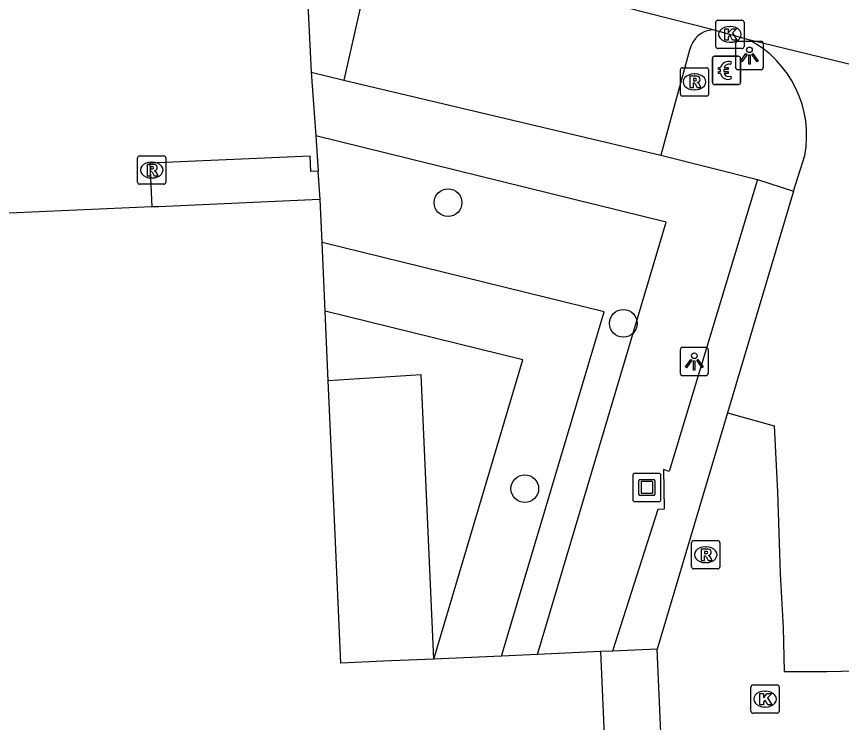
# Model space of a CAD drawing. Extents: x 161243 to 161752, y 384138 to 384885.
# Drawn here: x 161306.61 to 161335.77, y 384281.86 to 384306.8 of the extents above; entities that cross this region are included whole.
import ezdxf

# ---------------------------------------------------------------- set-up
doc = ezdxf.new("R2010")
doc.units = 0
for name, color, linetype in [('IMGEO_Betaalautomaat', 7, 'Continuous'), ('IMGEO_Boom', 7, 'Continuous'), ('IMGEO_Groenvoorziening', 7, 'Continuous'), ('IMGEO_Kolk', 7, 'Continuous'), ('IMGEO_Kunstobject', 7, 'Continuous'), ('IMGEO_Lichtpunt', 7, 'Continuous'), ('IMGEO_Pand', 7, 'Continuous'), ('IMGEO_Parkeervlak_open', 7, 'Continuous'), ('IMGEO_Rijbaan_lokaal_open', 7, 'Continuous'), ('IMGEO_Rioolput', 7, 'Continuous'), ('IMGEO_Voetpad_open', 7, 'Continuous')]:
    doc.layers.add(name, color=color, linetype=linetype)

msp = doc.modelspace()

# ---------------------------------------------------------------- linework, layer by layer
at = {"layer": 'IMGEO_Betaalautomaat'}
for p, q in [((161331.207, 384304.472), (161331.207, 384305.313)), ((161331.207, 384305.313), (161331.207, 384304.472)), ((161331.282, 384305.396), (161332.123, 384305.396)), ((161332.123, 384305.396), (161331.282, 384305.396)), ((161332.206, 384305.322), (161332.206, 384304.481)), ((161332.206, 384304.481), (161332.206, 384305.322)), ((161331.869, 384305.201), (161331.852, 384305.101)), ((161331.49, 384304.86), (161331.49, 384304.928)), ((161331.611, 384304.928), (161331.611, 384304.86)), ((161331.856, 384304.695), (161331.878, 384304.608)), ((161332.132, 384304.397), (161331.291, 384304.397)), ((161331.291, 384304.397), (161332.132, 384304.397))]:
    msp.add_line(p, q, dxfattribs=at)
for points in [[(161331.49, 384304.928), (161331.421, 384304.928), (161331.421, 384304.997), (161331.5, 384304.997)], [(161331.495, 384304.791), (161331.421, 384304.791), (161331.421, 384304.86), (161331.49, 384304.86)], [(161331.622, 384304.997), (161331.769, 384304.997), (161331.769, 384304.928), (161331.611, 384304.928)], [(161331.611, 384304.86), (161331.769, 384304.86), (161331.769, 384304.791), (161331.625, 384304.791)]]:
    msp.add_lwpolyline(points, dxfattribs=at)
for centre, radius, start, end in [((161331.285, 384305.319), 0.0779, 92.4484, 184.2845), ((161331.285, 384305.319), 0.0779, 92.4484, 184.2845), ((161332.129, 384305.319), 0.0779, 2.4484, 94.2845), ((161332.129, 384305.319), 0.0779, 2.4484, 94.2845), ((161331.783, 384304.921), 0.293, 73.014, 165.0139), ((161331.789, 384304.934), 0.179, 69.3236, 159.5683), ((161331.756, 384304.846), 0.267, 191.8096, 297.0389), ((161331.789, 384304.861), 0.179, 202.7625, 291.8693), ((161331.285, 384304.475), 0.0779, 182.4484, 274.2845), ((161331.285, 384304.475), 0.0779, 182.4484, 274.2845), ((161332.129, 384304.475), 0.0779, 272.4484, 4.2845), ((161332.129, 384304.475), 0.0779, 272.4484, 4.2845)]:
    msp.add_arc(centre, radius, start, end, dxfattribs=at)
at = {"layer": 'IMGEO_Boom'}
for centre in [(161321.866, 384300.226), (161328.06, 384295.959), (161324.579, 384290.12)]:
    msp.add_circle(centre, 0.489, dxfattribs=at)
at = {"layer": 'IMGEO_Groenvoorziening'}
for points in [[(161325.026, 384284.266), (161329.573, 384299.533), (161317.189, 384302.581)], [(161317.349, 384300.335), (161317.278, 384301.333)], [(161323.759, 384284.21), (161327.379, 384296.364), (161317.416, 384298.816)], [(161321.366, 384284.104), (161324.513, 384294.669), (161317.523, 384296.389)], [(161321.366, 384284.104), (161320.912, 384294.14), (161317.632, 384293.934)], [(161327.677, 384284.384), (161327.251, 384284.365)]]:
    msp.add_lwpolyline(points, dxfattribs=at)
at = {"layer": 'IMGEO_Kolk'}
for p, q in [((161331.328, 384305.743), (161331.328, 384306.595)), ((161331.403, 384306.669), (161332.255, 384306.669)), ((161332.329, 384306.595), (161332.329, 384305.743)), ((161331.816, 384306.449), (161331.841, 384306.449)), ((161331.839, 384305.889), (161331.814, 384305.889)), ((161332.255, 384305.669), (161331.403, 384305.669)), ((161332.645, 384283.189), (161333.497, 384283.189)), ((161332.57, 384282.263), (161332.57, 384283.115)), ((161333.058, 384282.969), (161333.083, 384282.969)), ((161333.571, 384283.115), (161333.571, 384282.263)), ((161333.081, 384282.409), (161333.056, 384282.409)), ((161333.497, 384282.189), (161332.645, 384282.189))]:
    msp.add_line(p, q, dxfattribs=at)
for points in [[(161331.328, 384305.743), (161331.328, 384306.595)], [(161331.403, 384306.669), (161332.255, 384306.669)], [(161332.329, 384306.595), (161332.329, 384305.743)], [(161331.649, 384306.369), (161331.772, 384306.369), (161331.772, 384306.218), (161331.902, 384306.369), (161332.066, 384306.369), (161331.92, 384306.218), (161332.073, 384305.969), (161331.921, 384305.969), (161331.836, 384306.133), (161331.772, 384306.066), (161331.772, 384305.969), (161331.649, 384305.969), (161331.649, 384306.369)], [(161332.255, 384305.669), (161331.403, 384305.669)], [(161332.645, 384283.189), (161333.497, 384283.189)], [(161332.57, 384282.263), (161332.57, 384283.115)], [(161332.891, 384282.889), (161333.014, 384282.889), (161333.014, 384282.738), (161333.144, 384282.889), (161333.308, 384282.889), (161333.162, 384282.738), (161333.315, 384282.489), (161333.163, 384282.489), (161333.078, 384282.653), (161333.014, 384282.586), (161333.014, 384282.489), (161332.891, 384282.489), (161332.891, 384282.889)], [(161333.571, 384283.115), (161333.571, 384282.263)], [(161333.497, 384282.189), (161332.645, 384282.189)]]:
    msp.add_lwpolyline(points, dxfattribs=at)
for centre, start, end in [((161331.405, 384306.593), 91.552, 178.448), ((161331.405, 384306.593), 91.552, 178.448), ((161332.253, 384306.593), 1.552, 88.448), ((161332.253, 384306.593), 1.552, 88.448), ((161331.405, 384305.745), 181.552, 268.448), ((161331.405, 384305.745), 181.552, 268.448), ((161332.253, 384305.745), 271.552, 358.448), ((161332.253, 384305.745), 271.552, 358.448), ((161332.647, 384283.113), 91.552, 178.448), ((161332.647, 384283.113), 91.552, 178.448), ((161333.495, 384283.113), 1.552, 88.448), ((161333.495, 384283.113), 1.552, 88.448), ((161332.647, 384282.265), 181.552, 268.448), ((161332.647, 384282.265), 181.552, 268.448), ((161333.495, 384282.265), 271.552, 358.448), ((161333.495, 384282.265), 271.552, 358.448)]:
    msp.add_arc(centre, 0.0765, start, end, dxfattribs=at)
for centre, major_axis, ratio, start_param, end_param in [((161331.815, 384306.169), (-0.387, 0.002), 0.722429, 4.712389, 7.853982), ((161331.84, 384306.169), (-0.39, 0.002), 0.717154, 1.570796, 4.712389), ((161333.057, 384282.689), (-0.387, 0.002), 0.722429, 4.712389, 7.853982), ((161333.082, 384282.689), (-0.39, 0.002), 0.717154, 1.570796, 4.712389)]:
    msp.add_ellipse(centre, major_axis=major_axis, ratio=ratio, start_param=start_param, end_param=end_param, dxfattribs=at)
at = {"layer": 'IMGEO_Kunstobject'}
for p, q in [((161328.392, 384290.579), (161328.392, 384289.738)), ((161328.392, 384290.579), (161328.392, 384289.738)), ((161329.308, 384290.663), (161328.467, 384290.663)), ((161329.308, 384290.663), (161328.467, 384290.663)), ((161328.656, 384290.451), (161329.13, 384290.451)), ((161329.392, 384289.747), (161329.392, 384290.588)), ((161329.392, 384289.747), (161329.392, 384290.588)), ((161328.606, 384289.927), (161328.606, 384290.401)), ((161328.686, 384290.351), (161328.686, 384289.977)), ((161329.08, 384290.371), (161328.706, 384290.371)), ((161329.1, 384289.977), (161329.1, 384290.351)), ((161329.18, 384290.401), (161329.18, 384289.927)), ((161329.13, 384289.877), (161328.656, 384289.877)), ((161328.706, 384289.957), (161329.08, 384289.957)), ((161328.476, 384289.663), (161329.317, 384289.663)), ((161328.476, 384289.663), (161329.317, 384289.663))]:
    msp.add_line(p, q, dxfattribs=at)
for centre, radius, start, end in [((161328.47, 384290.585), 0.0779, 92.4484, 184.2845), ((161328.47, 384290.585), 0.0779, 92.4484, 184.2845), ((161328.656, 384290.401), 0.05, 90, 180), ((161329.13, 384290.401), 0.05, 360, 90), ((161329.314, 384290.585), 0.0779, 2.4484, 94.2845), ((161329.314, 384290.585), 0.0779, 2.4484, 94.2845), ((161328.706, 384290.351), 0.02, 90, 180), ((161329.08, 384290.351), 0.02, 360, 90), ((161328.656, 384289.927), 0.05, 180, 270), ((161328.706, 384289.977), 0.02, 180, 270), ((161329.08, 384289.977), 0.02, 270, 0), ((161329.13, 384289.927), 0.05, 270, 0), ((161328.47, 384289.741), 0.0779, 182.4484, 274.2845), ((161328.47, 384289.741), 0.0779, 182.4484, 274.2845), ((161329.314, 384289.741), 0.0779, 272.4484, 4.2845), ((161329.314, 384289.741), 0.0779, 272.4484, 4.2845)]:
    msp.add_arc(centre, radius, start, end, dxfattribs=at)
at = {"layer": 'IMGEO_Lichtpunt'}
for p, q in [((161332.922, 384305.92), (161332.114, 384305.92)), ((161332.922, 384305.92), (161332.114, 384305.92)), ((161332.02, 384305.825), (161332.02, 384305.018)), ((161332.02, 384305.825), (161332.02, 384305.018)), ((161333.016, 384305.018), (161333.016, 384305.825)), ((161333.016, 384305.018), (161333.016, 384305.825)), ((161332.114, 384304.924), (161332.922, 384304.924)), ((161332.114, 384304.924), (161332.922, 384304.924)), ((161330.972, 384295.114), (161330.164, 384295.114)), ((161330.972, 384295.114), (161330.164, 384295.114)), ((161330.07, 384295.019), (161330.07, 384294.212)), ((161330.07, 384295.019), (161330.07, 384294.212)), ((161331.066, 384294.212), (161331.066, 384295.019)), ((161331.066, 384294.212), (161331.066, 384295.019)), ((161330.164, 384294.118), (161330.972, 384294.118)), ((161330.164, 384294.118), (161330.972, 384294.118))]:
    msp.add_line(p, q, dxfattribs=at)
for points in [[(161332.394, 384305.489), (161332.433, 384305.461), (161332.245, 384305.199), (161332.207, 384305.226), (161332.394, 384305.489)], [(161332.496, 384305.441), (161332.543, 384305.441), (161332.543, 384305.119), (161332.496, 384305.119), (161332.496, 384305.441)], [(161332.606, 384305.461), (161332.644, 384305.488), (161332.831, 384305.226), (161332.792, 384305.198), (161332.606, 384305.461)], [(161330.444, 384294.683), (161330.483, 384294.655), (161330.295, 384294.393), (161330.257, 384294.42), (161330.444, 384294.683)], [(161330.546, 384294.635), (161330.593, 384294.635), (161330.593, 384294.313), (161330.546, 384294.313), (161330.546, 384294.635)], [(161330.656, 384294.655), (161330.694, 384294.682), (161330.881, 384294.42), (161330.842, 384294.392), (161330.656, 384294.655)]]:
    msp.add_lwpolyline(points, dxfattribs=at)
for centre in [(161332.519, 384305.623), (161330.569, 384294.817)]:
    msp.add_circle(centre, 0.0994, dxfattribs=at)
for centre, start, end in [((161332.114, 384305.825), 90, 180), ((161332.114, 384305.825), 90, 180), ((161332.922, 384305.825), 0, 90), ((161332.922, 384305.825), 0, 90), ((161332.114, 384305.018), 180, 270), ((161332.114, 384305.018), 180, 270), ((161332.922, 384305.018), 270, 0), ((161332.922, 384305.018), 270, 360), ((161330.164, 384295.019), 90, 180), ((161330.164, 384295.019), 90, 180), ((161330.972, 384295.019), 0, 90), ((161330.972, 384295.019), 0, 90), ((161330.164, 384294.212), 180, 270), ((161330.164, 384294.212), 180, 270), ((161330.972, 384294.212), 270, 0), ((161330.972, 384294.212), 270, 360)]:
    msp.add_arc(centre, 0.0946, start, end, dxfattribs=at)
at = {"layer": 'IMGEO_Pand'}
for points in [[(161311.39, 384300.072), (161306.089, 384299.838)], [(161317.349, 384300.335), (161317.06, 384300.322), (161311.625, 384300.082), (161311.39, 384300.072)], [(161317.416, 384298.816), (161317.349, 384300.335)], [(161317.523, 384296.389), (161317.416, 384298.816)], [(161317.632, 384293.934), (161317.523, 384296.389)], [(161321.366, 384284.104), (161319.573, 384284.025), (161318.072, 384283.958), (161317.836, 384289.308), (161317.632, 384293.934)], [(161327.251, 384284.365), (161325.026, 384284.266)], [(161327.251, 384284.365), (161327.513, 384278.476)], [(161323.759, 384284.21), (161321.366, 384284.104)], [(161325.026, 384284.266), (161323.759, 384284.21)]]:
    msp.add_lwpolyline(points, dxfattribs=at)
at = {"layer": 'IMGEO_Parkeervlak_open'}
for points in [[(161317.029, 384304.829), (161317.189, 384302.581)], [(161318.177, 384304.546), (161329.384, 384301.898)], [(161317.189, 384302.581), (161317.278, 384301.333)], [(161317.278, 384301.333), (161317.016, 384301.322), (161316.992, 384301.872), (161311.322, 384301.622), (161311.39, 384300.072)]]:
    msp.add_lwpolyline(points, dxfattribs=at)
at = {"layer": 'IMGEO_Rijbaan_lokaal_open'}
for points in [[(161331.236, 384306.334), (161324.227, 384308.123), (161318.239, 384309.618)], [(161332.498, 384305.981), (161331.236, 384306.334)], [(161344.034, 384303.169), (161332.498, 384305.981)], [(161334.078, 384300.633), (161334.475, 384301.885)], [(161334.078, 384300.633), (161331.745, 384292.799)], [(161331.745, 384292.799), (161333.39, 384292.341), (161333.505, 384290.009), (161333.601, 384287.108), (161333.712, 384285.206), (161333.749, 384283.665), (161335.259, 384283.661), (161336.819, 384283.698)]]:
    msp.add_lwpolyline(points, dxfattribs=at)
msp.add_arc((161330.72, 384302.597), 3.822, 349.2572, 62.2728, dxfattribs=at)
at = {"layer": 'IMGEO_Rioolput'}
for p, q in [((161330.076, 384304.064), (161330.076, 384304.916)), ((161330.151, 384304.99), (161331.003, 384304.99)), ((161330.564, 384304.77), (161330.589, 384304.77)), ((161331.077, 384304.916), (161331.077, 384304.064)), ((161330.587, 384304.21), (161330.562, 384304.21)), ((161331.003, 384303.99), (161330.151, 384303.99)), ((161310.964, 384301.876), (161311.816, 384301.876)), ((161310.889, 384300.95), (161310.889, 384301.802)), ((161311.377, 384301.656), (161311.402, 384301.656)), ((161311.89, 384301.802), (161311.89, 384300.95)), ((161311.4, 384301.096), (161311.375, 384301.096)), ((161311.816, 384300.876), (161310.964, 384300.876)), ((161330.471, 384287.362), (161330.471, 384288.214)), ((161330.546, 384288.288), (161331.398, 384288.288)), ((161331.472, 384288.214), (161331.472, 384287.362)), ((161330.959, 384288.068), (161330.984, 384288.068)), ((161331.398, 384287.288), (161330.546, 384287.288)), ((161330.982, 384287.508), (161330.957, 384287.508))]:
    msp.add_line(p, q, dxfattribs=at)
for points in [[(161330.076, 384304.064), (161330.076, 384304.916)], [(161330.151, 384304.99), (161331.003, 384304.99)], [(161331.077, 384304.916), (161331.077, 384304.064)], [(161330.665, 384304.688), (161330.413, 384304.69), (161330.413, 384304.29)], [(161330.413, 384304.29), (161330.537, 384304.29), (161330.537, 384304.452), (161330.548, 384304.452)], [(161330.591, 384304.609), (161330.537, 384304.609), (161330.537, 384304.528)], [(161330.537, 384304.528), (161330.589, 384304.528)], [(161330.595, 384304.423), (161330.666, 384304.29), (161330.806, 384304.29), (161330.741, 384304.416)], [(161331.003, 384303.99), (161330.151, 384303.99)], [(161310.964, 384301.876), (161311.816, 384301.876)], [(161310.889, 384300.95), (161310.889, 384301.802)], [(161311.478, 384301.574), (161311.226, 384301.576), (161311.226, 384301.176)], [(161311.89, 384301.802), (161311.89, 384300.95)], [(161311.226, 384301.176), (161311.35, 384301.176), (161311.35, 384301.338), (161311.361, 384301.338)], [(161311.404, 384301.495), (161311.35, 384301.495), (161311.35, 384301.414)], [(161311.35, 384301.414), (161311.402, 384301.414)], [(161311.408, 384301.309), (161311.479, 384301.176), (161311.619, 384301.176), (161311.554, 384301.302)], [(161311.816, 384300.876), (161310.964, 384300.876)], [(161330.471, 384287.362), (161330.471, 384288.214)], [(161330.546, 384288.288), (161331.398, 384288.288)], [(161331.472, 384288.214), (161331.472, 384287.362)], [(161331.06, 384287.986), (161330.808, 384287.988), (161330.808, 384287.588)], [(161330.986, 384287.907), (161330.932, 384287.907), (161330.932, 384287.826)], [(161330.932, 384287.826), (161330.984, 384287.826)], [(161330.808, 384287.588), (161330.932, 384287.588), (161330.932, 384287.75), (161330.943, 384287.75)], [(161330.99, 384287.721), (161331.061, 384287.588), (161331.201, 384287.588), (161331.136, 384287.714)], [(161331.398, 384287.288), (161330.546, 384287.288)]]:
    msp.add_lwpolyline(points, dxfattribs=at)
for centre, radius, start, end in [((161330.153, 384304.914), 0.0765, 91.552, 178.448), ((161330.153, 384304.914), 0.0765, 91.552, 178.448), ((161331.001, 384304.914), 0.0765, 1.552, 88.448), ((161331.001, 384304.914), 0.0765, 1.552, 88.448), ((161330.547, 384304.399), 0.0533, 26.0293, 88.6989), ((161330.573, 384304.717), 0.19, 274.7715, 282.9687), ((161330.597, 384304.513), 0.0964, 77.0061, 93.1865), ((161330.611, 384304.57), 0.0378, 276.6634, 79.6772), ((161330.664, 384304.578), 0.109, 350.3612, 89.416), ((161330.662, 384304.578), 0.112, 277.5842, 350.9817), ((161330.646, 384304.363), 0.108, 29.5134, 73.7905), ((161330.153, 384304.066), 0.0765, 181.552, 268.448), ((161330.153, 384304.066), 0.0765, 181.552, 268.448), ((161331.001, 384304.066), 0.0765, 271.552, 358.448), ((161331.001, 384304.066), 0.0765, 271.552, 358.448), ((161310.966, 384301.8), 0.0765, 91.552, 178.448), ((161310.966, 384301.8), 0.0765, 91.552, 178.448), ((161311.814, 384301.8), 0.0765, 1.552, 88.448), ((161311.814, 384301.8), 0.0765, 1.552, 88.448), ((161311.477, 384301.464), 0.109, 350.3612, 89.416), ((161311.36, 384301.285), 0.0533, 26.0293, 88.6989), ((161311.386, 384301.603), 0.19, 274.7715, 282.9687), ((161311.41, 384301.399), 0.0964, 77.0061, 93.1865), ((161311.424, 384301.456), 0.0378, 276.6634, 79.6772), ((161311.475, 384301.464), 0.112, 277.5842, 350.9817), ((161311.459, 384301.249), 0.108, 29.5134, 73.7905), ((161310.966, 384300.952), 0.0765, 181.552, 268.448), ((161310.966, 384300.952), 0.0765, 181.552, 268.448), ((161311.814, 384300.952), 0.0765, 271.552, 358.448), ((161311.814, 384300.952), 0.0765, 271.552, 358.448), ((161330.548, 384288.212), 0.0765, 91.552, 178.448), ((161330.548, 384288.212), 0.0765, 91.552, 178.448), ((161331.396, 384288.212), 0.0765, 1.552, 88.448), ((161331.396, 384288.212), 0.0765, 1.552, 88.448), ((161330.968, 384288.015), 0.19, 274.7715, 282.9687), ((161330.992, 384287.811), 0.0964, 77.0061, 93.1865), ((161331.006, 384287.868), 0.0378, 276.6634, 79.6772), ((161331.059, 384287.876), 0.109, 350.3612, 89.416), ((161331.057, 384287.876), 0.112, 277.5842, 350.9817), ((161330.942, 384287.697), 0.0533, 26.0293, 88.6989), ((161331.041, 384287.661), 0.108, 29.5134, 73.7905), ((161330.548, 384287.364), 0.0765, 181.552, 268.448), ((161330.548, 384287.364), 0.0765, 181.552, 268.448), ((161331.396, 384287.364), 0.0765, 271.552, 358.448), ((161331.396, 384287.364), 0.0765, 271.552, 358.448)]:
    msp.add_arc(centre, radius, start, end, dxfattribs=at)
for centre, major_axis, ratio, start_param, end_param in [((161330.563, 384304.49), (-0.387, 0.002), 0.722429, 4.712389, 7.853982), ((161330.588, 384304.49), (-0.39, 0.002), 0.717154, 1.570796, 4.712389), ((161311.376, 384301.376), (-0.387, 0.002), 0.722429, 4.712389, 7.853982), ((161311.401, 384301.376), (-0.39, 0.002), 0.717154, 1.570796, 4.712389), ((161330.958, 384287.788), (-0.387, 0.002), 0.722429, 4.712389, 7.853982), ((161330.983, 384287.788), (-0.39, 0.002), 0.717154, 1.570796, 4.712389)]:
    msp.add_ellipse(centre, major_axis=major_axis, ratio=ratio, start_param=start_param, end_param=end_param, dxfattribs=at)
at = {"layer": 'IMGEO_Voetpad_open'}
for points in [[(161311.219, 384308.969), (161311.13, 384308.529), (161316.842, 384308.678), (161317.029, 384304.829)], [(161319.035, 384308.31), (161318.177, 384304.546)], [(161330.401, 384305.612), (161329.384, 384301.898)], [(161317.029, 384304.829), (161318.177, 384304.546)], [(161329.384, 384301.898), (161332.8, 384301.038)], [(161332.8, 384301.038), (161329.683, 384290.731), (161329.485, 384290.797), (161329.504, 384289.398), (161329.286, 384289.383), (161327.677, 384284.384)], [(161332.8, 384301.038), (161334.078, 384300.633)], [(161331.745, 384292.799), (161329.259, 384284.454)], [(161329.259, 384284.454), (161327.677, 384284.384)], [(161329.521, 384278.565), (161329.259, 384284.454)]]:
    msp.add_lwpolyline(points, dxfattribs=at)
msp.add_arc((161331.305, 384305.411), 0.926, 94.2461, 167.452, dxfattribs=at)

doc.saveas('drawing.dxf')
